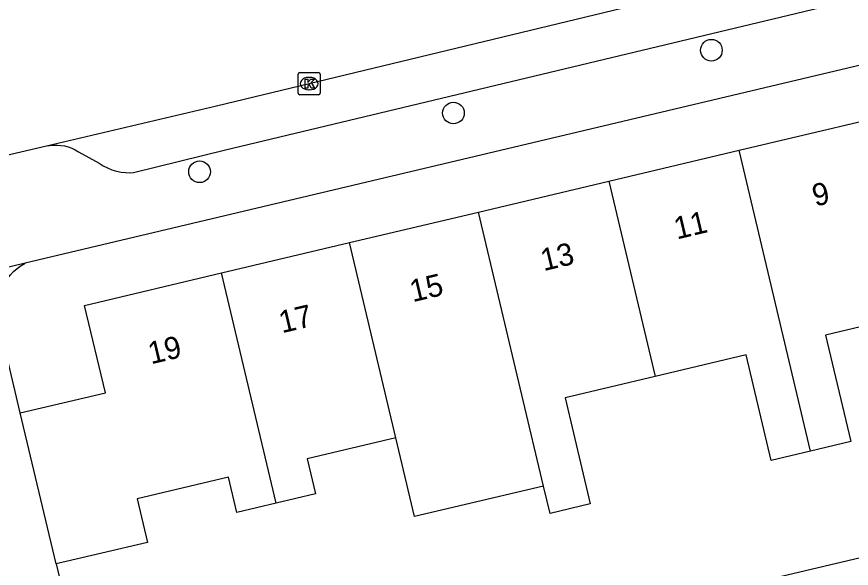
# Model space of a CAD drawing. Extents: x 158038 to 159242, y 380133 to 381214.
# Drawn here: x 158951.49 to 158989.13, y 380945.12 to 380969.99 of the extents above; entities that cross this region are included whole.
import ezdxf

# ---------------------------------------------------------------- set-up
doc = ezdxf.new("R2010")
doc.units = 0
for name, color, linetype in [('IMGEO_Boom', 7, 'Continuous'), ('IMGEO_Kolk', 7, 'Continuous'), ('IMGEO_Pand', 7, 'Continuous'), ('IMGEO_Pand_nummerreeks', 7, 'Continuous'), ('IMGEO_Rijbaan_lokaal_gesloten', 7, 'Continuous'), ('IMGEO_Voetpad_open', 7, 'Continuous')]:
    doc.layers.add(name, color=color, linetype=linetype)

msp = doc.modelspace()

# ---------------------------------------------------------------- linework, layer by layer
at = {"layer": 'IMGEO_Boom'}
for centre in [(158982.817, 380968.477), (158971.185, 380965.648), (158959.737, 380962.999)]:
    msp.add_circle(centre, 0.489, dxfattribs=at)
at = {"layer": 'IMGEO_Kolk'}
for p, q in [((158964.178, 380966.546), (158964.178, 380967.398)), ((158964.253, 380967.472), (158965.105, 380967.472)), ((158965.179, 380967.398), (158965.179, 380966.546)), ((158964.666, 380967.252), (158964.691, 380967.252)), ((158964.689, 380966.692), (158964.664, 380966.692)), ((158965.105, 380966.472), (158964.253, 380966.472))]:
    msp.add_line(p, q, dxfattribs=at)
for points in [[(158964.178, 380966.546), (158964.178, 380967.398)], [(158964.253, 380967.472), (158965.105, 380967.472)], [(158965.179, 380967.398), (158965.179, 380966.546)], [(158964.499, 380967.172), (158964.622, 380967.172), (158964.622, 380967.021), (158964.752, 380967.172), (158964.916, 380967.172), (158964.77, 380967.021), (158964.923, 380966.772), (158964.771, 380966.772), (158964.686, 380966.936), (158964.622, 380966.869), (158964.622, 380966.772), (158964.499, 380966.772), (158964.499, 380967.172)], [(158965.105, 380966.472), (158964.253, 380966.472)]]:
    msp.add_lwpolyline(points, dxfattribs=at)
for centre, start, end in [((158964.255, 380967.396), 91.552, 178.448), ((158964.255, 380967.396), 91.552, 178.448), ((158965.103, 380967.396), 1.552, 88.448), ((158965.103, 380967.396), 1.552, 88.448), ((158964.255, 380966.548), 181.552, 268.448), ((158964.255, 380966.548), 181.552, 268.448), ((158965.103, 380966.548), 271.552, 358.448), ((158965.103, 380966.548), 271.552, 358.448)]:
    msp.add_arc(centre, 0.0765, start, end, dxfattribs=at)
for centre, major_axis, ratio, start_param, end_param in [((158964.665, 380966.972), (-0.387, 0.002), 0.722429, 4.712389, 7.853982), ((158964.69, 380966.972), (-0.39, 0.002), 0.717154, 1.570796, 4.712389)]:
    msp.add_ellipse(centre, major_axis=major_axis, ratio=ratio, start_param=start_param, end_param=end_param, dxfattribs=at)
at = {"layer": 'IMGEO_Pand'}
for points in [[(158984.064, 380963.968), (158989.935, 380965.359)], [(158978.191, 380962.577), (158984.064, 380963.968)], [(158987.283, 380950.402), (158984.064, 380963.968)], [(158972.319, 380961.185), (158978.191, 380962.577)], [(158978.191, 380962.577), (158980.282, 380953.769)], [(158966.501, 380959.807), (158972.319, 380961.185)], [(158975.251, 380948.831), (158972.319, 380961.185)], [(158960.725, 380958.438), (158966.501, 380959.807)], [(158968.591, 380951), (158966.501, 380959.807)], [(158951.65, 380952.127), (158955.487, 380953.036), (158954.553, 380956.976), (158960.725, 380958.438)], [(158963.188, 380948.06), (158960.725, 380958.438)], [(158992.015, 380956.599), (158987.966, 380955.639), (158989.104, 380950.834), (158987.283, 380950.402)], [(158987.283, 380950.402), (158985.51, 380949.982), (158984.382, 380954.74), (158980.282, 380953.769)], [(158980.282, 380953.769), (158976.219, 380952.806), (158977.352, 380948.023), (158975.544, 380947.595), (158975.251, 380948.831)], [(158953.266, 380945.316), (158951.65, 380952.127)], [(158968.591, 380951), (158964.59, 380950.052), (158964.962, 380948.48), (158963.188, 380948.06)], [(158975.251, 380948.831), (158969.433, 380947.45), (158968.591, 380951)], [(158963.188, 380948.06), (158961.415, 380947.64), (158961.04, 380949.224), (158956.919, 380948.248), (158957.382, 380946.292), (158953.266, 380945.316)]]:
    msp.add_lwpolyline(points, dxfattribs=at)
at = {"layer": 'IMGEO_Rijbaan_lokaal_gesloten'}
for points in [[(158952.837, 380964.162), (158960.505, 380965.971), (158984.64, 380971.808), (159000, 380975.484), (159001.46, 380975.81)], [(158944.657, 380962.252), (158948.418, 380963.158), (158949.092, 380963.292), (158952.837, 380964.162)]]:
    msp.add_lwpolyline(points, dxfattribs=at)
at = {"layer": 'IMGEO_Voetpad_open'}
for points in [[(159013.086, 380973.122), (159010.207, 380972.706), (159007.376, 380972.035), (159007.26, 380972.002), (159000, 380970.291), (158951.873, 380958.878)], [(158952.837, 380964.162), (158952.97, 380964.186), (158953.139, 380964.202), (158953.309, 380964.204), (158953.478, 380964.19), (158953.645, 380964.161), (158953.809, 380964.117), (158953.968, 380964.059), (158954.122, 380963.987), (158954.268, 380963.901), (158955.209, 380963.381), (158955.391, 380963.267), (158955.582, 380963.17), (158955.78, 380963.09), (158955.986, 380963.028), (158956.196, 380962.985), (158956.409, 380962.961), (158956.623, 380962.956), (158956.761, 380962.963), (158960.898, 380963.992), (158998.487, 380972.994)], [(158951.873, 380958.878), (158946.806, 380957.645)], [(158951.65, 380952.127), (158950.708, 380956.045), (158950.682, 380956.136), (158950.636, 380956.346), (158950.608, 380956.559), (158950.6, 380956.774), (158950.612, 380956.989), (158950.642, 380957.202), (158950.691, 380957.411), (158950.759, 380957.615), (158950.844, 380957.812), (158950.947, 380958.001), (158951.067, 380958.18), (158951.202, 380958.347), (158951.351, 380958.502), (158951.514, 380958.643), (158951.688, 380958.768), (158951.873, 380958.878)], [(158963.858, 380939.539), (158979.932, 380943.339), (159005.954, 380949.49), (159006.29, 380948.088)], [(158953.266, 380945.316), (158955.136, 380937.472)]]:
    msp.add_lwpolyline(points, dxfattribs=at)

# ---------------------------------------------------------------- texts
at = {"layer": 'IMGEO_Pand_nummerreeks'}
for s, rotation, p in [('9', 13.3491, (158987.501, 380961.424)), ('11', 13.3491, (158981.263, 380959.943)), ('13', 13.3499, (158975.251, 380958.516)), ('15', 13.3499, (158969.349, 380957.115)), ('17', 13.3491, (158963.448, 380955.715)), ('19', 13.3491, (158957.546, 380954.315))]:
    msp.add_text(s, height=1, rotation=rotation, dxfattribs=at).set_placement(p)

doc.saveas('drawing.dxf')
